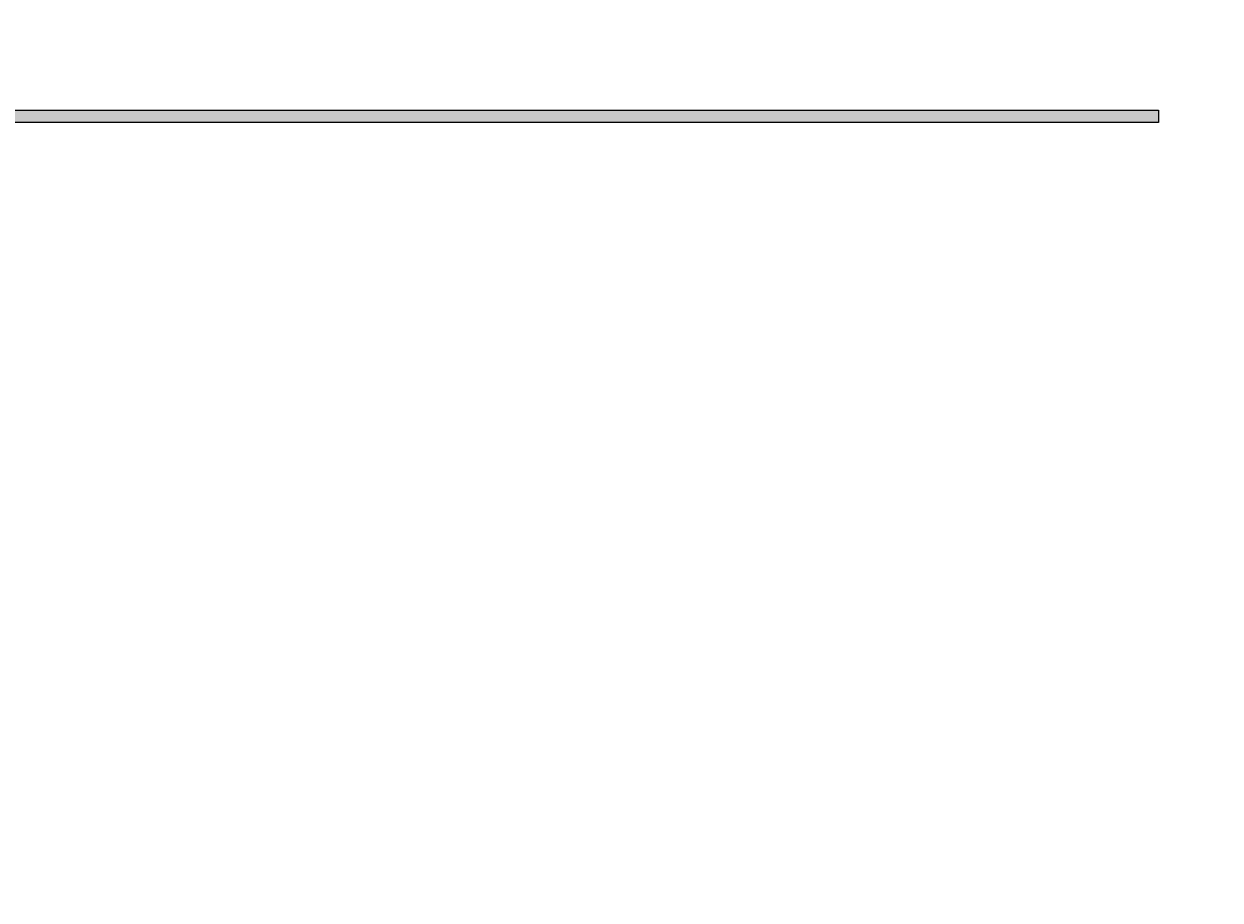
# Model space of a CAD drawing. Header units: millimetres. Extents: x -76220005 to 7466349, y -86687 to 22351.
# Tile 402 of 493: x 268741 to 312497, y -44205 to -12180. Entities that reach past the tile are written whole.
import ezdxf

# ---------------------------------------------------------------- set-up
doc = ezdxf.new("R2010")
doc.units = ezdxf.units.MM
doc.layers.add('_0', color=7, linetype='Continuous', lineweight=13)
doc.styles.add('fl_iso paper', font='isocpeur.ttf', dxfattribs={"width": 0.8, "oblique": 10})

msp = doc.modelspace()

# ---------------------------------------------------------------- hatches: boundary and pattern name
at = {"linetype": 'ByBlock', "lineweight": 0, "true_color": 0x8f8f8c}
h = msp.add_hatch(dxfattribs=at)
h.set_pattern_fill('ANGLE', color=252)
h.set_pattern_definition([(0, (0, 0), (0, 6.985), [5.08, -1.905]), (90, (0, 0), (-6.985, 4e-16), [5.08, -1.905])])
h.paths.add_polyline_path([(260656, -15326.8), (310246, -15326.8), (310246, -15776.8), (260656, -15776.8)])
h.paths.add_polyline_path([(153406, -15326.8), (252956, -15326.8), (252956, -15776.8), (153406, -15776.8)])
h.paths.add_polyline_path([(243713.8, -12179.7), (266133.8, -12179.7), (266133.8, -12579.7), (243713.8, -12579.7)])
h.paths.add_polyline_path([(226838.5, -12179.7), (236658.5, -12179.7), (236658.5, -12629.7), (226838.5, -12629.7)])

# ---------------------------------------------------------------- linework, layer by layer
at = {"linetype": 'ByBlock', "lineweight": 0}
msp.add_lwpolyline([(260656, -15326.8), (310246, -15326.8), (310246, -15776.8), (260656, -15776.8)], close=True, dxfattribs=at)

# ---------------------------------------------------------------- texts
at = {"layer": '_0', "char_height": 250, "width": 19479.834, "attachment_point": 7, "style": 'fl_iso paper'}
for insert in [(118610.9, -31670.6), (117987.9, -44200.3)]:
    msp.add_mtext('\\pi-750,l1000,t1000;-^Iматериалы посчитаны без учета строительного запаса', dxfattribs=dict(at, insert=insert))

doc.saveas('drawing.dxf')
